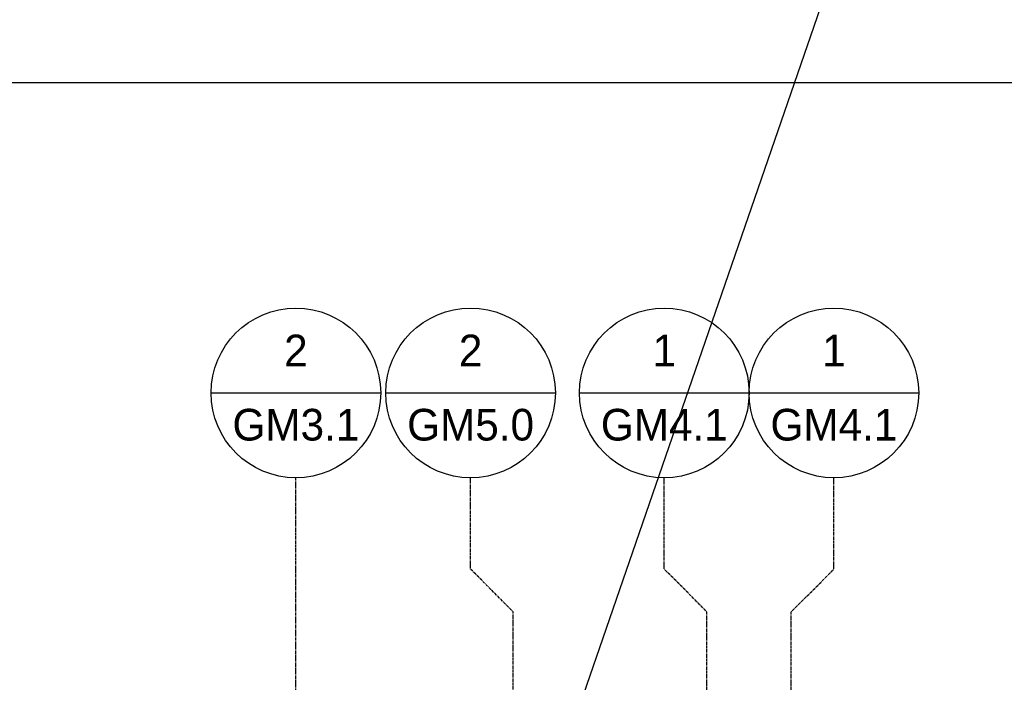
# Model space of a CAD drawing. Extents: x -169 to 7270, y -140 to 2984.
# Tile 608 of 656: x 6475 to 6661, y 990 to 1116. Entities that reach past the tile are written whole.
import ezdxf
from ezdxf.enums import TextEntityAlignment as Align

# ---------------------------------------------------------------- set-up
doc = ezdxf.new("R2010")
doc.units = 0
doc.header["$MEASUREMENT"] = 0
doc.linetypes.add('CENTER1', pattern=[0.6625, 0.5, -0.075, 0.0125, -0.075])
doc.layers.get('0').update_dxf_attribs({"color": 255, "linetype": 'CONTINUOUS'})
for name, color, linetype in [('CENTERLINE', 3, 'CENTER1'), ('FREEZE-OUTLINE-TITLES', 60, 'CONTINUOUS'), ('TAG', 3, 'CONTINUOUS')]:
    doc.layers.add(name, color=color, linetype=linetype)
doc.styles.add('SIMPFRAC', font='simpfrac')

# ---------------------------------------------------------------- blocks, each defined once
blk = doc.blocks.new('KEY-DETAIL')
blk.add_line((-0.1911, 0), (0.1911, 0))
blk.add_circle((0, 0), 0.1911)
at = {"style": 'SIMPFRAC'}
for tag, p in [('DETAIL', (0, 0.1314)), ('SHEET', (0, -0.0358))]:
    blk.add_attdef(tag, text='', height=0.0781, dxfattribs=at).set_placement(p, align=Align.TOP_CENTER)

msp = doc.modelspace()

# ---------------------------------------------------------------- linework, layer by layer
msp.add_line((7270.17929, 2983.92872), (6192.37471, -139.60155))
at = {"layer": 'CENTERLINE'}
msp.add_line((6526.95141, 985.51471), (6526.95141, 1029.15474), dxfattribs=at)
at = {"layer": 'CENTERLINE', "flags": 128}
for points in [[(6568.18803, 985.01471), (6568.18803, 1003.74617), (6560.09904, 1011.83516), (6560.09904, 1029.15474)], [(6604.94075, 986.42659), (6604.94075, 1003.74617), (6596.85176, 1011.83516), (6596.85176, 1029.15474)], [(6620.94075, 986.42659), (6620.94075, 1003.74617), (6629.02974, 1011.83516), (6629.02974, 1029.15474)]]:
    msp.add_lwpolyline(points, dxfattribs=at)
at = {"layer": 'FREEZE-OUTLINE-TITLES', "linetype": 'Continuous'}
msp.add_lwpolyline([(7225.69428, 1104.01471), (6181.69428, 1104.01471), (6181.69428, 564.00736), (7225.69428, 564.00736)], close=True, dxfattribs=at)

# ---------------------------------------------------------------- block references
at = {"layer": 'TAG'}
ref = msp.add_blockref('KEY-DETAIL', (6526.95141, 1045.24373), dxfattribs=dict(at, xscale=84.17985725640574, yscale=84.17985725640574, zscale=84.17985725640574))
ref.add_attrib('SHEET', 'GM3.1', dxfattribs={"height": 6, "style": 'SIMPFRAC'}).set_placement((6526.95141, 1042.22704), align=Align.TOP_CENTER)
ref.add_attrib('DETAIL', '2', dxfattribs={"layer": '0', "height": 6, "style": 'SIMPFRAC'}).set_placement((6526.95141, 1056.30491), align=Align.TOP_CENTER)
ref = msp.add_blockref('KEY-DETAIL', (6560.09904, 1045.24373), dxfattribs=dict(at, xscale=84.17985725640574, yscale=84.17985725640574, zscale=84.17985725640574))
ref.add_attrib('SHEET', 'GM5.0', dxfattribs={"height": 6, "style": 'SIMPFRAC'}).set_placement((6560.09904, 1042.22704), align=Align.TOP_CENTER)
ref.add_attrib('DETAIL', '2', dxfattribs={"layer": '0', "height": 6, "style": 'SIMPFRAC'}).set_placement((6560.09904, 1056.30491), align=Align.TOP_CENTER)
ref = msp.add_blockref('KEY-DETAIL', (6596.85176, 1045.24373), dxfattribs=dict(at, xscale=84.17985725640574, yscale=84.17985725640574, zscale=84.17985725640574))
ref.add_attrib('SHEET', 'GM4.1', dxfattribs={"height": 6, "style": 'SIMPFRAC'}).set_placement((6596.85176, 1042.22704), align=Align.TOP_CENTER)
ref.add_attrib('DETAIL', '1', dxfattribs={"layer": '0', "height": 6, "style": 'SIMPFRAC'}).set_placement((6596.85176, 1056.30491), align=Align.TOP_CENTER)
ref = msp.add_blockref('KEY-DETAIL', (6629.02974, 1045.24373), dxfattribs=dict(at, xscale=84.17985725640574, yscale=84.17985725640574, zscale=84.17985725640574))
ref.add_attrib('SHEET', 'GM4.1', dxfattribs={"height": 6, "style": 'SIMPFRAC'}).set_placement((6629.02974, 1042.22704), align=Align.TOP_CENTER)
ref.add_attrib('DETAIL', '1', dxfattribs={"layer": '0', "height": 6, "style": 'SIMPFRAC'}).set_placement((6629.02974, 1056.30491), align=Align.TOP_CENTER)

doc.saveas('drawing.dxf')
